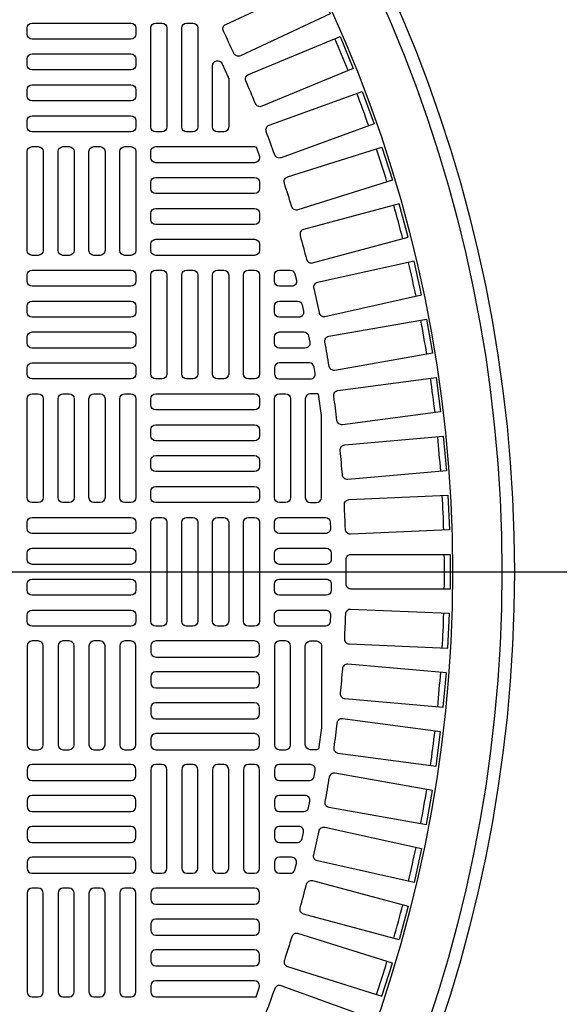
# Model space of a CAD drawing. Extents: x -169 to 7270, y -140 to 2984.
# Tile 506 of 656: x 1882 to 1891, y 1472 to 1488. Entities that reach past the tile are written whole.
import ezdxf

# ---------------------------------------------------------------- set-up
doc = ezdxf.new("R2010")
doc.units = 0
doc.header["$MEASUREMENT"] = 0
for name, color, linetype in [('MULTI-PORT-MANHOLE-HATCH', 252, 'CONTINUOUS'), ('TANK-MANHOLE-COVER-40', 2, 'CONTINUOUS'), ('TANK-MANHOLE-COVER-HATCH-40', 252, 'CONTINUOUS'), ('TANK-SLOPE', 3, 'CONTINUOUS')]:
    doc.layers.add(name, color=color, linetype=linetype)

msp = doc.modelspace()

# ---------------------------------------------------------------- linework, layer by layer
at = {"layer": 'MULTI-PORT-MANHOLE-HATCH'}
msp.add_line((1422, 1479.01916), (2010, 1479.01916), dxfattribs=at)
at = {"layer": 'TANK-MANHOLE-COVER-40', "color": 4, "linetype": 'Continuous'}
msp.add_circle((1867.5002, 1479.01839), 22.63902, dxfattribs=at)
at = {"layer": 'TANK-MANHOLE-COVER-40', "color": 1, "linetype": 'Continuous'}
msp.add_circle((1867.5002, 1479.01839), 22.44094, dxfattribs=at)
at = {"layer": 'TANK-MANHOLE-COVER-40', "color": 2, "linetype": 'Continuous'}
msp.add_circle((1867.5002, 1479.01839), 21.65354, dxfattribs=at)
at = {"layer": 'TANK-MANHOLE-COVER-HATCH-40', "linetype": 'Continuous'}
for points in [[(1885.67267, 1487.27601, 0.00491171), (1885.50694, 1487.63142, -0.41709369), (1885.54469, 1487.73676), (1886.97282, 1488.40271), (1887.20576, 1487.90317), (1885.77763, 1487.23722, -0.41709369), (1885.67267, 1487.27601)], [(1886.01556, 1486.47547, 0.00491171), (1885.86549, 1486.83778, -0.41709369), (1885.90781, 1486.94137), (1887.36363, 1487.54439), (1887.57456, 1487.03517), (1886.11873, 1486.43214, -0.41709369), (1886.01556, 1486.47547)], [(1885.59075, 1486.87869), (1885.59075, 1486.10501), (1885.59075, 1486.10501, -0.41421356), (1885.51201, 1486.02627), (1885.41359, 1486.02627), (1885.41359, 1486.02627, -0.41421356), (1885.33485, 1486.10501), (1885.33485, 1487.0788, -0.80700564), (1885.4853, 1487.11131), (1885.58373, 1486.89419, -0.10680341), (1885.59075, 1486.86168)], [(1886.32321, 1485.66075, 0.00491171), (1886.18909, 1486.02925, -0.41709369), (1886.23588, 1486.1309), (1887.71662, 1486.66984), (1887.90514, 1486.1519), (1886.4244, 1485.61296, -0.41709369), (1886.32321, 1485.66075)], [(1886.59503, 1484.83338, 0.00491171), (1886.47711, 1485.20738, -0.41709369), (1886.52829, 1485.30689), (1888.03113, 1485.78073), (1888.19687, 1485.25506), (1886.69404, 1484.78122, -0.41709369), (1886.59503, 1484.83338)], [(1886.83051, 1483.99494, 0.41709369), (1886.92714, 1483.93851), (1888.44922, 1484.34635), (1888.30656, 1484.87875), (1886.78448, 1484.47091, 0.41709369), (1886.72901, 1484.37373, -0.00491171), (1886.83051, 1483.99494)], [(1887.02918, 1483.14703, 0.41709369), (1887.12326, 1483.08644), (1888.66168, 1483.4275), (1888.54238, 1483.96561), (1887.00396, 1483.62455, 0.41709369), (1886.9443, 1483.52988, -0.00491171), (1887.02918, 1483.14703)], [(1887.19068, 1482.29125, 0.00491171), (1887.12259, 1482.67745, -0.41709369), (1887.18632, 1482.76943), (1888.73815, 1483.04306), (1888.83386, 1482.50025), (1887.28203, 1482.22662, -0.41709369), (1887.19068, 1482.29125)], [(1887.3147, 1481.42925, 0.00491171), (1887.26352, 1481.81805, -0.41709369), (1887.3312, 1481.90716), (1888.89349, 1482.11284), (1888.96543, 1481.56637), (1887.40314, 1481.3607, -0.41709369), (1887.3147, 1481.42925)], [(1887.401, 1480.56266, 0.00491171), (1887.36682, 1480.95332, -0.41709369), (1887.43833, 1481.0394), (1889.0081, 1481.17673), (1889.05614, 1480.62765), (1887.48637, 1480.49031, -0.41709369), (1887.401, 1480.56266)], [(1887.45987, 1479.21447, -0.41709369), (1887.5386, 1479.29398), (1889.11437, 1479.29398), (1889.11437, 1478.7428), (1887.5386, 1478.7428, -0.41709369), (1887.45987, 1478.82231, 0.00491171), (1887.45987, 1479.21447)], [(1887.401, 1477.47412, -0.00491171), (1887.36682, 1477.08346, 0.41709369), (1887.43833, 1476.99739), (1889.0081, 1476.86005), (1889.05614, 1477.40913), (1887.48637, 1477.54647, 0.41709369), (1887.401, 1477.47412)], [(1887.3147, 1476.60753, -0.00491171), (1887.26352, 1476.21873, 0.41709369), (1887.3312, 1476.12962), (1888.89349, 1475.92394), (1888.96543, 1476.47041), (1887.40314, 1476.67609, 0.41709369), (1887.3147, 1476.60753)], [(1887.19068, 1475.74553, -0.00491171), (1887.12259, 1475.35933, 0.41709369), (1887.18632, 1475.26736), (1888.73815, 1474.99373), (1888.83386, 1475.53653), (1887.28203, 1475.81016, 0.41709369), (1887.19068, 1475.74553)], [(1887.02918, 1474.88976, -0.41709369), (1887.12326, 1474.95035), (1888.66168, 1474.60929), (1888.54238, 1474.07117), (1887.00396, 1474.41223, -0.41709369), (1886.9443, 1474.5069, 0.00491171), (1887.02918, 1474.88976)], [(1886.83051, 1474.04185, -0.41709369), (1886.92714, 1474.09827), (1888.44922, 1473.69043), (1888.30656, 1473.15803), (1886.78448, 1473.56587, -0.41709369), (1886.72901, 1473.66305, 0.00491171), (1886.83051, 1474.04185)], [(1886.59503, 1473.20341, -0.00491171), (1886.47711, 1472.8294, 0.41709369), (1886.52829, 1472.72989), (1888.03113, 1472.25605), (1888.19687, 1472.78172), (1886.69404, 1473.25556, 0.41709369), (1886.59503, 1473.20341)], [(1886.32321, 1472.37604, -0.00491171), (1886.18909, 1472.00753, 0.41709369), (1886.23588, 1471.90588), (1887.71662, 1471.36694), (1887.90514, 1471.88488), (1886.4244, 1472.42382, 0.41709369), (1886.32321, 1472.37604)]]:
    msp.add_lwpolyline(points, format="xyb", dxfattribs=at)
at = {"layer": 'TANK-MANHOLE-COVER-HATCH-40', "linetype": 'Continuous', "flags": 128}
for points in [[(1882.38209, 1487.67981, -0.41421356), (1882.46083, 1487.75855), (1884.03563, 1487.75855, -0.41421356), (1884.11437, 1487.67981), (1884.11437, 1487.58138, -0.41421356), (1884.03563, 1487.50264), (1882.46083, 1487.50264, -0.41421356), (1882.38209, 1487.58138)], [(1882.38209, 1487.18768, -0.41421356), (1882.46083, 1487.26642), (1884.03563, 1487.26642, -0.41421356), (1884.11437, 1487.18768), (1884.11437, 1487.08926, -0.41421356), (1884.03563, 1487.01052), (1882.46083, 1487.01052, -0.41421356), (1882.38209, 1487.08926)], [(1882.38209, 1486.69556, -0.41421356), (1882.46083, 1486.7743), (1884.03563, 1486.7743, -0.41421356), (1884.11437, 1486.69556), (1884.11437, 1486.59713, -0.41421356), (1884.03563, 1486.51839), (1882.46083, 1486.51839, -0.41421356), (1882.38209, 1486.59713)], [(1882.38209, 1486.20343, -0.41421356), (1882.46083, 1486.28217), (1884.03563, 1486.28217, -0.41421356), (1884.11437, 1486.20343), (1884.11437, 1486.10501, -0.41421356), (1884.03563, 1486.02627), (1882.46083, 1486.02627, -0.41421356), (1882.38209, 1486.10501)], [(1882.46083, 1484.05776, -0.41421356), (1882.38209, 1484.1365), (1882.38209, 1485.71131, -0.41421356), (1882.46083, 1485.79005), (1882.55925, 1485.79005, -0.41421356), (1882.63799, 1485.71131), (1882.63799, 1484.1365, -0.41421356), (1882.55925, 1484.05776)], [(1882.95296, 1484.05776, -0.41421356), (1882.87422, 1484.1365), (1882.87422, 1485.71131, -0.41421356), (1882.95296, 1485.79005), (1883.05138, 1485.79005, -0.41421356), (1883.13012, 1485.71131), (1883.13012, 1484.1365, -0.41421356), (1883.05138, 1484.05776)], [(1883.44508, 1484.05776, -0.41421356), (1883.36634, 1484.1365), (1883.36634, 1485.71131, -0.41421356), (1883.44508, 1485.79005), (1883.54351, 1485.79005, -0.41421356), (1883.62225, 1485.71131), (1883.62225, 1484.1365, -0.41421356), (1883.54351, 1484.05776)], [(1883.93721, 1484.05776, -0.41421356), (1883.85847, 1484.1365), (1883.85847, 1485.71131, -0.41421356), (1883.93721, 1485.79005), (1884.03563, 1485.79005, -0.41421356), (1884.11437, 1485.71131), (1884.11437, 1484.1365, -0.41421356), (1884.03563, 1484.05776)], [(1882.38209, 1483.7428, -0.41421356), (1882.46083, 1483.82154), (1884.03563, 1483.82154, -0.41421356), (1884.11437, 1483.7428), (1884.11437, 1483.64438, -0.41421356), (1884.03563, 1483.56564), (1882.46083, 1483.56564, -0.41421356), (1882.38209, 1483.64438)], [(1884.42933, 1482.08926, -0.41421356), (1884.35059, 1482.168), (1884.35059, 1483.7428, -0.41421356), (1884.42933, 1483.82154), (1884.52776, 1483.82154, -0.41421356), (1884.6065, 1483.7428), (1884.6065, 1482.168, -0.41421356), (1884.52776, 1482.08926)], [(1884.92146, 1482.08926, -0.41421356), (1884.84272, 1482.168), (1884.84272, 1483.7428, -0.41421356), (1884.92146, 1483.82154), (1885.01988, 1483.82154, -0.41421356), (1885.09862, 1483.7428), (1885.09862, 1482.168, -0.41421356), (1885.01988, 1482.08926)], [(1885.41359, 1482.08926, -0.41421356), (1885.33485, 1482.168), (1885.33485, 1483.7428, -0.41421356), (1885.41359, 1483.82154), (1885.51201, 1483.82154, -0.41421356), (1885.59075, 1483.7428), (1885.59075, 1482.168, -0.41421356), (1885.51201, 1482.08926)], [(1885.90571, 1482.08926, -0.41421356), (1885.82697, 1482.168), (1885.82697, 1483.7428, -0.41421356), (1885.90571, 1483.82154), (1886.00414, 1483.82154, -0.41421356), (1886.08288, 1483.7428), (1886.08288, 1482.168, -0.41421356), (1886.00414, 1482.08926)], [(1882.38209, 1483.25068, -0.41421356), (1882.46083, 1483.32942), (1884.03563, 1483.32942, -0.41421356), (1884.11437, 1483.25068), (1884.11437, 1483.15225, -0.41421356), (1884.03563, 1483.07351), (1882.46083, 1483.07351, -0.41421356), (1882.38209, 1483.15225)], [(1882.38209, 1482.75855, -0.41421356), (1882.46083, 1482.83729), (1884.03563, 1482.83729, -0.41421356), (1884.11437, 1482.75855), (1884.11437, 1482.66012, -0.41421356), (1884.03563, 1482.58138), (1882.46083, 1482.58138, -0.41421356), (1882.38209, 1482.66012)], [(1882.38209, 1482.26642, -0.41421356), (1882.46083, 1482.34516), (1884.03563, 1482.34516, -0.41421356), (1884.11437, 1482.26642), (1884.11437, 1482.168, -0.41421356), (1884.03563, 1482.08926), (1882.46083, 1482.08926, -0.41421356), (1882.38209, 1482.168)], [(1882.46083, 1480.12075, -0.41421356), (1882.38209, 1480.19949), (1882.38209, 1481.7743, -0.41421356), (1882.46083, 1481.85304), (1882.55925, 1481.85304, -0.41421356), (1882.63799, 1481.7743), (1882.63799, 1480.19949, -0.41421356), (1882.55925, 1480.12075)], [(1882.95296, 1480.12075, -0.41421356), (1882.87422, 1480.19949), (1882.87422, 1481.7743, -0.41421356), (1882.95296, 1481.85304), (1883.05138, 1481.85304, -0.41421356), (1883.13012, 1481.7743), (1883.13012, 1480.19949, -0.41421356), (1883.05138, 1480.12075)], [(1883.44508, 1480.12075, -0.41421356), (1883.36634, 1480.19949), (1883.36634, 1481.7743, -0.41421356), (1883.44508, 1481.85304), (1883.54351, 1481.85304, -0.41421356), (1883.62225, 1481.7743), (1883.62225, 1480.19949, -0.41421356), (1883.54351, 1480.12075)], [(1883.93721, 1480.12075, -0.41421356), (1883.85847, 1480.19949), (1883.85847, 1481.7743, -0.41421356), (1883.93721, 1481.85304), (1884.03563, 1481.85304, -0.41421356), (1884.11437, 1481.7743), (1884.11437, 1480.19949, -0.41421356), (1884.03563, 1480.12075)], [(1886.08288, 1481.67587, -0.41421356), (1886.00414, 1481.59713), (1884.42933, 1481.59713, -0.41421356), (1884.35059, 1481.67587), (1884.35059, 1481.7743, -0.41421356), (1884.42933, 1481.85304), (1886.00414, 1481.85304, -0.41421356), (1886.08288, 1481.7743)], [(1886.08288, 1481.18375, -0.41421356), (1886.00414, 1481.10501), (1884.42933, 1481.10501, -0.41421356), (1884.35059, 1481.18375), (1884.35059, 1481.28217, -0.41421356), (1884.42933, 1481.36091), (1886.00414, 1481.36091, -0.41421356), (1886.08288, 1481.28217)], [(1886.08288, 1480.69162, -0.41421356), (1886.00414, 1480.61288), (1884.42933, 1480.61288, -0.41421356), (1884.35059, 1480.69162), (1884.35059, 1480.79005, -0.41421356), (1884.42933, 1480.86879), (1886.00414, 1480.86879, -0.41421356), (1886.08288, 1480.79005)], [(1886.08288, 1480.19949, -0.41421356), (1886.00414, 1480.12075), (1884.42933, 1480.12075, -0.41421356), (1884.35059, 1480.19949), (1884.35059, 1480.29792, -0.41421356), (1884.42933, 1480.37666), (1886.00414, 1480.37666, -0.41421356), (1886.08288, 1480.29792)], [(1882.38209, 1479.80579, -0.41421356), (1882.46083, 1479.88453), (1884.03563, 1479.88453, -0.41421356), (1884.11437, 1479.80579), (1884.11437, 1479.70737, -0.41421356), (1884.03563, 1479.62863), (1882.46083, 1479.62863, -0.41421356), (1882.38209, 1479.70737)], [(1884.42933, 1478.15225, -0.41421356), (1884.35059, 1478.23099), (1884.35059, 1479.80579, -0.41421356), (1884.42933, 1479.88453), (1884.52776, 1479.88453, -0.41421356), (1884.6065, 1479.80579), (1884.6065, 1478.23099, -0.41421356), (1884.52776, 1478.15225)], [(1884.92146, 1478.15225, -0.41421356), (1884.84272, 1478.23099), (1884.84272, 1479.80579, -0.41421356), (1884.92146, 1479.88453), (1885.01988, 1479.88453, -0.41421356), (1885.09862, 1479.80579), (1885.09862, 1478.23099, -0.41421356), (1885.01988, 1478.15225)], [(1885.41359, 1478.15225, -0.41421356), (1885.33485, 1478.23099), (1885.33485, 1479.80579, -0.41421356), (1885.41359, 1479.88453), (1885.51201, 1479.88453, -0.41421356), (1885.59075, 1479.80579), (1885.59075, 1478.23099, -0.41421356), (1885.51201, 1478.15225)], [(1885.90571, 1478.15225, -0.41421356), (1885.82697, 1478.23099), (1885.82697, 1479.80579, -0.41421356), (1885.90571, 1479.88453), (1886.00414, 1479.88453, -0.41421356), (1886.08288, 1479.80579), (1886.08288, 1478.23099, -0.41421356), (1886.00414, 1478.15225)], [(1882.38209, 1479.31367, -0.41421356), (1882.46083, 1479.39241), (1884.03563, 1479.39241, -0.41421356), (1884.11437, 1479.31367), (1884.11437, 1479.21524, -0.41421356), (1884.03563, 1479.1365), (1882.46083, 1479.1365, -0.41421356), (1882.38209, 1479.21524)], [(1882.38209, 1478.82154, -0.41421356), (1882.46083, 1478.90028), (1884.03563, 1478.90028, -0.41421356), (1884.11437, 1478.82154), (1884.11437, 1478.72312, -0.41421356), (1884.03563, 1478.64438), (1882.46083, 1478.64438, -0.41421356), (1882.38209, 1478.72312)], [(1882.38209, 1478.32942, -0.41421356), (1882.46083, 1478.40816), (1884.03563, 1478.40816, -0.41421356), (1884.11437, 1478.32942), (1884.11437, 1478.23099, -0.41421356), (1884.03563, 1478.15225), (1882.46083, 1478.15225, -0.41421356), (1882.38209, 1478.23099)], [(1882.46083, 1477.91603, 0.41421356), (1882.38209, 1477.83729), (1882.38209, 1476.26249, 0.41421356), (1882.46083, 1476.18375), (1882.55925, 1476.18375, 0.41421356), (1882.63799, 1476.26249), (1882.63799, 1477.83729, 0.41421356), (1882.55925, 1477.91603)], [(1882.95296, 1477.91603, 0.41421356), (1882.87422, 1477.83729), (1882.87422, 1476.26249, 0.41421356), (1882.95296, 1476.18375), (1883.05138, 1476.18375, 0.41421356), (1883.13012, 1476.26249), (1883.13012, 1477.83729, 0.41421356), (1883.05138, 1477.91603)], [(1883.44508, 1477.91603, 0.41421356), (1883.36634, 1477.83729), (1883.36634, 1476.26249, 0.41421356), (1883.44508, 1476.18375), (1883.54351, 1476.18375, 0.41421356), (1883.62225, 1476.26249), (1883.62225, 1477.83729, 0.41421356), (1883.54351, 1477.91603)], [(1883.93721, 1477.91603, 0.41421356), (1883.85847, 1477.83729), (1883.85847, 1476.26249, 0.41421356), (1883.93721, 1476.18375), (1884.03563, 1476.18375, 0.41421356), (1884.11437, 1476.26249), (1884.11437, 1477.83729, 0.41421356), (1884.03563, 1477.91603)], [(1886.08288, 1477.83729, 0.41421356), (1886.00414, 1477.91603), (1884.42933, 1477.91603, 0.41421356), (1884.35059, 1477.83729), (1884.35059, 1477.73886, 0.41421356), (1884.42933, 1477.66012), (1886.00414, 1477.66012, 0.41421356), (1886.08288, 1477.73886)], [(1886.08288, 1477.34516, 0.41421356), (1886.00414, 1477.4239), (1884.42933, 1477.4239, 0.41421356), (1884.35059, 1477.34516), (1884.35059, 1477.24674, 0.41421356), (1884.42933, 1477.168), (1886.00414, 1477.168, 0.41421356), (1886.08288, 1477.24674)], [(1886.08288, 1476.85304, 0.41421356), (1886.00414, 1476.93178), (1884.42933, 1476.93178, 0.41421356), (1884.35059, 1476.85304), (1884.35059, 1476.75461, 0.41421356), (1884.42933, 1476.67587), (1886.00414, 1476.67587, 0.41421356), (1886.08288, 1476.75461)], [(1886.08288, 1476.36091, 0.41421356), (1886.00414, 1476.43965), (1884.42933, 1476.43965, 0.41421356), (1884.35059, 1476.36091), (1884.35059, 1476.26249, 0.41421356), (1884.42933, 1476.18375), (1886.00414, 1476.18375, 0.41421356), (1886.08288, 1476.26249)], [(1882.38209, 1475.77036, 0.41421356), (1882.46083, 1475.69162), (1884.03563, 1475.69162, 0.41421356), (1884.11437, 1475.77036), (1884.11437, 1475.86879, 0.41421356), (1884.03563, 1475.94753), (1882.46083, 1475.94753, 0.41421356), (1882.38209, 1475.86879)], [(1884.42933, 1475.94753, 0.41421356), (1884.35059, 1475.86879), (1884.35059, 1474.29398, 0.41421356), (1884.42933, 1474.21524), (1884.52776, 1474.21524, 0.41421356), (1884.6065, 1474.29398), (1884.6065, 1475.86879, 0.41421356), (1884.52776, 1475.94753)], [(1884.92146, 1475.94753, 0.41421356), (1884.84272, 1475.86879), (1884.84272, 1474.29398, 0.41421356), (1884.92146, 1474.21524), (1885.01988, 1474.21524, 0.41421356), (1885.09862, 1474.29398), (1885.09862, 1475.86879, 0.41421356), (1885.01988, 1475.94753)], [(1885.41359, 1475.94753, 0.41421356), (1885.33485, 1475.86879), (1885.33485, 1474.29398, 0.41421356), (1885.41359, 1474.21524), (1885.51201, 1474.21524, 0.41421356), (1885.59075, 1474.29398), (1885.59075, 1475.86879, 0.41421356), (1885.51201, 1475.94753)], [(1885.90571, 1475.94753, 0.41421356), (1885.82697, 1475.86879), (1885.82697, 1474.29398, 0.41421356), (1885.90571, 1474.21524), (1886.00414, 1474.21524, 0.41421356), (1886.08288, 1474.29398), (1886.08288, 1475.86879, 0.41421356), (1886.00414, 1475.94753)], [(1882.38209, 1475.27823, 0.41421356), (1882.46083, 1475.19949), (1884.03563, 1475.19949, 0.41421356), (1884.11437, 1475.27823), (1884.11437, 1475.37666, 0.41421356), (1884.03563, 1475.4554), (1882.46083, 1475.4554, 0.41421356), (1882.38209, 1475.37666)], [(1882.38209, 1474.78611, 0.41421356), (1882.46083, 1474.70737), (1884.03563, 1474.70737, 0.41421356), (1884.11437, 1474.78611), (1884.11437, 1474.88453, 0.41421356), (1884.03563, 1474.96327), (1882.46083, 1474.96327, 0.41421356), (1882.38209, 1474.88453)], [(1882.38209, 1474.29398, 0.41421356), (1882.46083, 1474.21524), (1884.03563, 1474.21524, 0.41421356), (1884.11437, 1474.29398), (1884.11437, 1474.39241, 0.41421356), (1884.03563, 1474.47115), (1882.46083, 1474.47115, 0.41421356), (1882.38209, 1474.39241)], [(1882.46083, 1473.97902, 0.41421356), (1882.38209, 1473.90028), (1882.38209, 1472.32548, 0.41421356), (1882.46083, 1472.24674), (1882.55925, 1472.24674, 0.41421356), (1882.63799, 1472.32548), (1882.63799, 1473.90028, 0.41421356), (1882.55925, 1473.97902)], [(1882.95296, 1473.97902, 0.41421356), (1882.87422, 1473.90028), (1882.87422, 1472.32548, 0.41421356), (1882.95296, 1472.24674), (1883.05138, 1472.24674, 0.41421356), (1883.13012, 1472.32548), (1883.13012, 1473.90028, 0.41421356), (1883.05138, 1473.97902)], [(1883.44508, 1473.97902, 0.41421356), (1883.36634, 1473.90028), (1883.36634, 1472.32548, 0.41421356), (1883.44508, 1472.24674), (1883.54351, 1472.24674, 0.41421356), (1883.62225, 1472.32548), (1883.62225, 1473.90028, 0.41421356), (1883.54351, 1473.97902)], [(1883.93721, 1473.97902, 0.41421356), (1883.85847, 1473.90028), (1883.85847, 1472.32548, 0.41421356), (1883.93721, 1472.24674), (1884.03563, 1472.24674, 0.41421356), (1884.11437, 1472.32548), (1884.11437, 1473.90028, 0.41421356), (1884.03563, 1473.97902)]]:
    msp.add_lwpolyline(points, format="xyb", close=True, dxfattribs=at)
at = {"layer": 'TANK-MANHOLE-COVER-HATCH-40', "linetype": 'Continuous'}
for points in [[(1884.42933, 1486.02627, -0.41421356), (1884.35059, 1486.10501), (1884.35059, 1487.67981, -0.41421356), (1884.42933, 1487.75855), (1884.52776, 1487.75855, -0.41421356), (1884.6065, 1487.67981), (1884.6065, 1486.10501, -0.41421356), (1884.52776, 1486.02627)], [(1884.92146, 1486.02627, -0.41421356), (1884.84272, 1486.10501), (1884.84272, 1487.67981, -0.41421356), (1884.92146, 1487.75855), (1885.01988, 1487.75855, -0.41421356), (1885.09862, 1487.67981), (1885.09862, 1486.10501, -0.41421356), (1885.01988, 1486.02627)], [(1886.08288, 1485.63174), (1886.08288, 1485.61288, -0.41421356), (1886.00414, 1485.53414), (1884.42933, 1485.53414, -0.41421356), (1884.35059, 1485.61288), (1884.35059, 1485.71131, -0.41421356), (1884.42933, 1485.79005), (1886.00414, 1485.79005, -0.07385003), (1886.02702, 1485.78665)], [(1886.08288, 1485.12075, -0.41421356), (1886.00414, 1485.04201), (1884.42933, 1485.04201, -0.41421356), (1884.35059, 1485.12075), (1884.35059, 1485.21918, -0.41421356), (1884.42933, 1485.29792), (1886.00414, 1485.29792, -0.41421356), (1886.08288, 1485.21918)], [(1886.08288, 1484.62863, -0.41421356), (1886.00414, 1484.54989), (1884.42933, 1484.54989, -0.41421356), (1884.35059, 1484.62863), (1884.35059, 1484.72705, -0.41421356), (1884.42933, 1484.80579), (1886.00414, 1484.80579, -0.41421356), (1886.08288, 1484.72705)], [(1886.08288, 1484.1365, -0.41421356), (1886.00414, 1484.05776), (1884.42933, 1484.05776, -0.41421356), (1884.35059, 1484.1365), (1884.35059, 1484.23493, -0.41421356), (1884.42933, 1484.31367), (1886.00414, 1484.31367, -0.41421356), (1886.08288, 1484.23493)], [(1886.39784, 1483.82154), (1886.56902, 1483.82154, -0.34573684), (1886.64552, 1483.76147), (1886.66953, 1483.66304, -0.48617467), (1886.59303, 1483.56564), (1886.39784, 1483.56564), (1886.39784, 1483.56564, -0.41421356), (1886.3191, 1483.64438), (1886.3191, 1483.7428), (1886.3191, 1483.7428, -0.41421356)], [(1886.39784, 1483.32942), (1886.68424, 1483.32942, -0.35291937), (1886.76119, 1483.26737), (1886.78255, 1483.16895, -0.47828469), (1886.7056, 1483.07351), (1886.39784, 1483.07351), (1886.39784, 1483.07351, -0.41421356), (1886.3191, 1483.15225), (1886.3191, 1483.25068), (1886.3191, 1483.25068, -0.41421356)], [(1886.39784, 1482.83729), (1886.78623, 1482.83729, -0.36009445), (1886.86358, 1482.77328), (1886.88233, 1482.67486, -0.47048611), (1886.80498, 1482.58138), (1886.39784, 1482.58138, -0.41421356), (1886.3191, 1482.66012), (1886.3191, 1482.75855), (1886.3191, 1482.75855, -0.41421356)], [(1886.3191, 1482.26642), (1886.3191, 1482.26642), (1886.3191, 1482.168, 0.41421356), (1886.39784, 1482.08926), (1886.89136, 1482.08926, 0.46277143), (1886.96905, 1482.18077), (1886.95288, 1482.27919, 0.36726762), (1886.87518, 1482.34516), (1886.39784, 1482.34516, 0.41421356)], [(1886.39784, 1480.12075, -0.41421356), (1886.3191, 1480.19949), (1886.3191, 1481.7743, -0.41421356), (1886.39784, 1481.85304), (1886.49626, 1481.85304, -0.41421356), (1886.575, 1481.7743), (1886.575, 1480.19949, -0.41421356), (1886.49626, 1480.12075)], [(1887.02088, 1481.84602, 0.10672862), (1886.98839, 1481.85304), (1886.98839, 1481.85304), (1886.88996, 1481.85304, 0.41421356), (1886.81122, 1481.7743), (1886.81122, 1481.7743), (1886.81122, 1480.19949, 0.41421356), (1886.88996, 1480.12075), (1886.88996, 1480.12075), (1886.98839, 1480.12075, 0.41421356), (1887.06713, 1480.19949), (1887.06713, 1480.19949), (1887.06713, 1481.50588)], [(1889.08178, 1480.23652), (1889.10582, 1479.68586), (1887.53155, 1479.61713, -0.41709369), (1887.44942, 1479.69313, 0.00491171), (1887.43232, 1480.08491, -0.41709369), (1887.50751, 1480.16778)], [(1887.13342, 1479.62863), (1886.39784, 1479.62863, -0.41421356), (1886.3191, 1479.70737), (1886.3191, 1479.80579, -0.41421356), (1886.39784, 1479.88453), (1887.12974, 1479.88453, -0.40329122), (1887.20842, 1479.80874), (1887.21211, 1479.71032, -0.20378141), (1887.19013, 1479.65274, -0.20378141)], [(1887.14453, 1479.1365), (1886.39784, 1479.1365, -0.41421356), (1886.3191, 1479.21524), (1886.3191, 1479.31367, -0.41421356), (1886.39784, 1479.39241), (1887.1433, 1479.39241, -0.41056424), (1887.22203, 1479.31465), (1887.22326, 1479.21622, -0.20053403), (1887.20055, 1479.15991, -0.20053403)], [(1887.14567, 1478.90028, -0.41977873), (1887.22439, 1478.82005), (1887.22253, 1478.72162, -0.40867021), (1887.1438, 1478.64438), (1886.39784, 1478.64438), (1886.39784, 1478.64438, -0.41421356), (1886.3191, 1478.72312), (1886.3191, 1478.82154), (1886.3191, 1478.82154, -0.41421356), (1886.39784, 1478.90028)], [(1886.38628, 1478.1531), (1886.38248, 1478.15376), (1886.3787, 1478.15461), (1886.37498, 1478.15564), (1886.37131, 1478.15685), (1886.3677, 1478.15824), (1886.36417, 1478.15981), (1886.36072, 1478.16155), (1886.35736, 1478.16345), (1886.35409, 1478.16552), (1886.35093, 1478.16775), (1886.34788, 1478.17012), (1886.34496, 1478.17265), (1886.34216, 1478.17531), (1886.33949, 1478.17811), (1886.33697, 1478.18104), (1886.33459, 1478.18408), (1886.33237, 1478.18724), (1886.3303, 1478.19051), (1886.32839, 1478.19387), (1886.32666, 1478.19732), (1886.32509, 1478.20086), (1886.3237, 1478.20446), (1886.32249, 1478.20813), (1886.32146, 1478.21186), (1886.32061, 1478.21563), (1886.31995, 1478.21944), (1886.31948, 1478.22327), (1886.31919, 1478.22713), (1886.3191, 1478.23099), (1886.3191, 1478.32942), (1886.31919, 1478.33328), (1886.31948, 1478.33713), (1886.31995, 1478.34097), (1886.32061, 1478.34478), (1886.32146, 1478.34855), (1886.32249, 1478.35227), (1886.3237, 1478.35594), (1886.32509, 1478.35955), (1886.32666, 1478.36308), (1886.32839, 1478.36653), (1886.3303, 1478.3699), (1886.33237, 1478.37316), (1886.33459, 1478.37632), (1886.33697, 1478.37937), (1886.33949, 1478.38229), (1886.34216, 1478.38509), (1886.34496, 1478.38776), (1886.34788, 1478.39028), (1886.35093, 1478.39266), (1886.35409, 1478.39489), (1886.35736, 1478.39695), (1886.36072, 1478.39886), (1886.36417, 1478.4006), (1886.3677, 1478.40216), (1886.37131, 1478.40355), (1886.37498, 1478.40476), (1886.3787, 1478.4058), (1886.38248, 1478.40664), (1886.38628, 1478.4073), (1886.39012, 1478.40778), (1886.39397, 1478.40806), (1886.39784, 1478.40816), (1887.13342, 1478.40816, -0.42522092), (1887.21211, 1478.32647), (1887.20842, 1478.22804, -0.40329122), (1887.12974, 1478.15225), (1886.39784, 1478.15225), (1886.39397, 1478.15234), (1886.39012, 1478.15263)], [(1889.08178, 1477.80027), (1889.10582, 1478.35092), (1887.53155, 1478.41966, 0.41709369), (1887.44942, 1478.34365, -0.00491171), (1887.43232, 1477.95187, 0.41709369), (1887.50751, 1477.869)], [(1886.39784, 1477.91603, 0.41421356), (1886.3191, 1477.83729), (1886.3191, 1476.26249, 0.41421356), (1886.39784, 1476.18375), (1886.49626, 1476.18375, 0.41421356), (1886.575, 1476.26249), (1886.575, 1477.83729, 0.41421356), (1886.49626, 1477.91603)], [(1887.02088, 1476.19076, -0.10672862), (1886.98839, 1476.18375), (1886.98839, 1476.18375), (1886.88996, 1476.18375, -0.41421356), (1886.81122, 1476.26249), (1886.81122, 1476.26249), (1886.81122, 1477.83729, -0.41421356), (1886.88996, 1477.91603), (1886.88996, 1477.91603), (1886.98839, 1477.91603, -0.41421356), (1887.06713, 1477.83729), (1887.06713, 1477.83729), (1887.06713, 1476.5309)], [(1886.89136, 1475.94753), (1886.39784, 1475.94753, 0.41421356), (1886.3191, 1475.86879), (1886.3191, 1475.77036), (1886.3191, 1475.77036, 0.41421356), (1886.39784, 1475.69162), (1886.87518, 1475.69162, 0.36726762), (1886.95288, 1475.75759), (1886.96905, 1475.85602, 0.46277143)], [(1886.39784, 1475.4554, 0.41421356), (1886.3191, 1475.37666), (1886.3191, 1475.27823), (1886.3191, 1475.27823, 0.41421356), (1886.39784, 1475.19949), (1886.78623, 1475.19949, 0.36009445), (1886.86358, 1475.2635), (1886.88233, 1475.36192, 0.47048611), (1886.80498, 1475.4554)], [(1886.7056, 1474.96327), (1886.39784, 1474.96327), (1886.39784, 1474.96327, 0.41421356), (1886.3191, 1474.88453), (1886.3191, 1474.78611), (1886.3191, 1474.78611, 0.41421356), (1886.39784, 1474.70737), (1886.68424, 1474.70737, 0.35291937), (1886.76119, 1474.76941), (1886.78255, 1474.86783, 0.47828469)], [(1886.59303, 1474.47115), (1886.39784, 1474.47115), (1886.39784, 1474.47115, 0.41421356), (1886.3191, 1474.39241), (1886.3191, 1474.29398), (1886.3191, 1474.29398, 0.41421356), (1886.39784, 1474.21524), (1886.56902, 1474.21524, 0.34573684), (1886.64552, 1474.27532), (1886.66953, 1474.37374, 0.48617467)], [(1886.08288, 1473.90028, 0.41421356), (1886.00414, 1473.97902), (1884.42933, 1473.97902, 0.41421356), (1884.35059, 1473.90028), (1884.35059, 1473.80186, 0.41421356), (1884.42933, 1473.72312), (1886.00414, 1473.72312, 0.41421356), (1886.08288, 1473.80186)], [(1886.08288, 1473.40816, 0.41421356), (1886.00414, 1473.4869), (1884.42933, 1473.4869, 0.41421356), (1884.35059, 1473.40816), (1884.35059, 1473.30973, 0.41421356), (1884.42933, 1473.23099), (1886.00414, 1473.23099, 0.41421356), (1886.08288, 1473.30973)], [(1886.08288, 1472.91603, 0.41421356), (1886.00414, 1472.99477), (1884.42933, 1472.99477, 0.41421356), (1884.35059, 1472.91603), (1884.35059, 1472.8176, 0.41421356), (1884.42933, 1472.73886), (1886.00414, 1472.73886, 0.41421356), (1886.08288, 1472.8176)], [(1886.08288, 1472.40504), (1886.08288, 1472.4239, 0.41421356), (1886.00414, 1472.50264), (1884.42933, 1472.50264, 0.41421356), (1884.35059, 1472.4239), (1884.35059, 1472.32548, 0.41421356), (1884.42933, 1472.24674), (1886.00414, 1472.24674, 0.07385003), (1886.02702, 1472.25014)]]:
    msp.add_lwpolyline(points, format="xyb", close=True, dxfattribs=at)
for start, end in [(21.766426, 23.233574), (19.266426, 20.733574), (16.766426, 18.233574), (14.266426, 15.733574), (11.766426, 13.233574), (9.266426, 10.733574), (6.766426, 8.233574), (4.266426, 5.733574), (1.766426, 3.233574), (359.266426, 0.733574), (356.766426, 358.233574), (354.266426, 355.733574), (351.766426, 353.233574), (349.266426, 350.733574), (346.766426, 348.233574), (344.266426, 345.733574), (341.766426, 343.233574)]:
    msp.add_arc((1867.5002, 1479.01839), 21.52559, start, end, dxfattribs=at)
at = {"layer": 'TANK-SLOPE'}
msp.add_lwpolyline([(1866.91525, 1513.65247), (1756.74966, 1499.01913, 0.99751231), (1756.74966, 1459.01766), (1866.91587, 1444.3843, 1.01702303)], format="xyb", close=True, dxfattribs=at)

doc.saveas('drawing.dxf')
